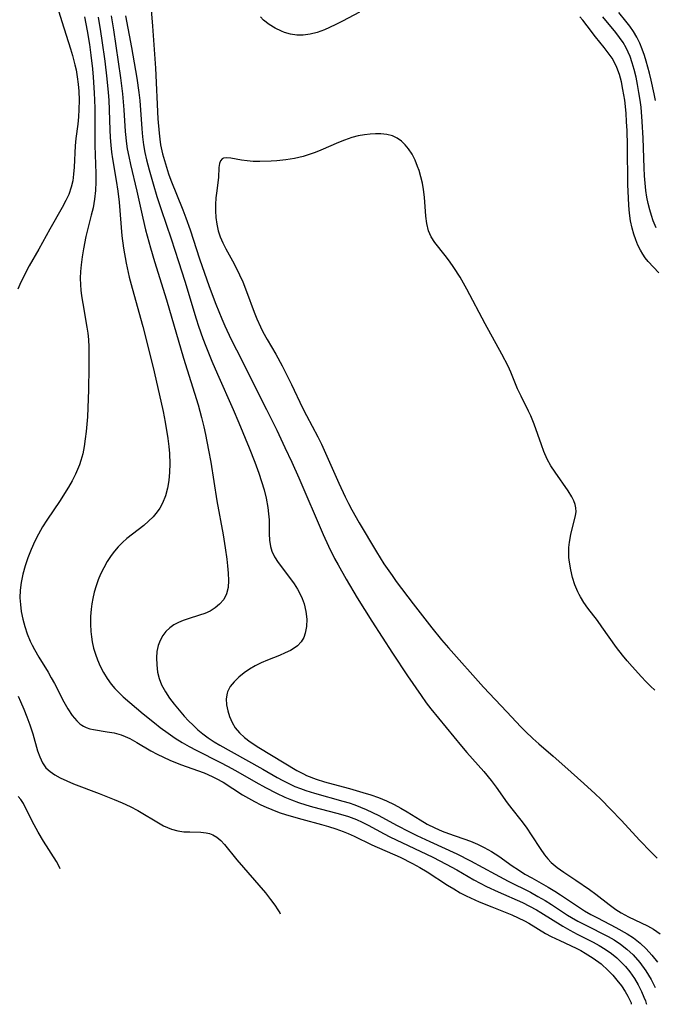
# Model space of a CAD drawing. Header units: inches. Extents: x 1073367 to 1082519, y 1569854 to 1574957.
# Tile 317 of 565: x 1081565 to 1081706, y 1569994 to 1570211. Entities that reach past the tile are written whole.
import ezdxf

# ---------------------------------------------------------------- set-up
doc = ezdxf.new("R2010")
doc.units = ezdxf.units.IN
doc.header["$MEASUREMENT"] = 0
doc.layers.add('CGG_CurvaNivelLidar_v1', color=7, linetype='Continuous', lineweight=30, true_color=0x008008)

msp = doc.modelspace()

# ---------------------------------------------------------------- linework, layer by layer
at = {"layer": 'CGG_CurvaNivelLidar_v1'}
for points in [[(1081572.7521, 1570217.4253, 76.5), (1081574.7178, 1570210.9173, 76.5), (1081576.6626, 1570204.9044, 76.5), (1081577.0993, 1570203.4012, 76.5), (1081577.6284, 1570201.3277, 76.5), (1081577.8659, 1570200.2309, 76.5), (1081578.1369, 1570198.6591, 76.5), (1081578.3339, 1570197.0765, 76.5), (1081578.4628, 1570195.4876, 76.5), (1081578.5307, 1570193.5003, 76.5), (1081578.4898, 1570191.4477, 76.5), (1081578.3851, 1570189.8253, 76.5), (1081578.2234, 1570188.2163, 76.5), (1081577.8147, 1570185.0774, 76.5), (1081577.6487, 1570183.4183, 76.5), (1081577.4195, 1570178.6903, 76.5), (1081577.3106, 1570177.1852, 76.5), (1081577.1209, 1570175.7081, 76.5), (1081576.8063, 1570174.2685, 76.5), (1081576.2383, 1570172.6564, 76.5), (1081575.6226, 1570171.3382, 76.5), (1081574.7706, 1570169.7614, 76.5), (1081572.0777, 1570165.0051, 76.5), (1081569.6266, 1570160.5371, 76.5), (1081567.5293, 1570156.8709, 76.5), (1081566.7674, 1570155.4955, 76.5), (1081566.2048, 1570154.3957, 76.5), (1081565.6738, 1570153.2775, 76.5), (1081564.9978, 1570151.7356, 76.5)], [(1081594.4757, 1570213.5049, 79), (1081594.807, 1570209.918, 79), (1081595.4339, 1570200.6349, 79), (1081595.9878, 1570189.3588, 79), (1081596.2338, 1570186.1874, 79), (1081596.3843, 1570184.9148, 79), (1081596.5787, 1570183.6517, 79), (1081597.0058, 1570181.618, 79), (1081597.3949, 1570180.1426, 79), (1081597.8376, 1570178.6822, 79), (1081598.328, 1570177.2377, 79), (1081598.8628, 1570175.8104, 79), (1081601.4878, 1570169.2689, 79), (1081602.1483, 1570167.5195, 79), (1081603.0725, 1570164.8321, 79), (1081605.1942, 1570158.4459, 79), (1081607.3149, 1570152.2992, 79), (1081608.7588, 1570148.4184, 79), (1081610.1266, 1570145.1376, 79), (1081610.8032, 1570143.5992, 79), (1081612.2093, 1570140.6004, 79), (1081613.3331, 1570138.3245, 79), (1081620.0212, 1570125.0911, 79), (1081622.2623, 1570120.4877, 79), (1081624.0687, 1570116.6869, 79), (1081625.5747, 1570113.431, 79), (1081627.1161, 1570109.9604, 79), (1081632.5155, 1570097.4376, 79), (1081633.7113, 1570094.8537, 79), (1081635.0609, 1570092.1338, 79), (1081635.8139, 1570090.7071, 79), (1081637.5959, 1570087.5529, 79), (1081640.0714, 1570083.448, 79), (1081643.2721, 1570078.2875, 79), (1081647.8302, 1570071.1611, 79), (1081651.1786, 1570066.1927, 79), (1081654.1769, 1570061.8178, 79), (1081655.3351, 1570060.2097, 79), (1081656.3496, 1570058.8866, 79), (1081663.1157, 1570050.5816, 79), (1081664.2686, 1570049.221, 79), (1081668.0683, 1570044.9952, 79), (1081669.6875, 1570043.026, 79), (1081670.8059, 1570041.5188, 79), (1081673.2547, 1570038.0358, 79), (1081674.2312, 1570036.7539, 79), (1081676.2305, 1570034.2452, 79), (1081677.4334, 1570032.6562, 79), (1081678.7013, 1570030.7773, 79), (1081680.5368, 1570027.9406, 79), (1081681.5011, 1570026.5911, 79), (1081682.2177, 1570025.7087, 79), (1081682.9911, 1570024.8888, 79), (1081684.306, 1570023.7681, 79), (1081685.7354, 1570022.7527, 79), (1081688.4276, 1570020.9608, 79), (1081691.3982, 1570018.9139, 79), (1081692.8569, 1570017.8394, 79), (1081695.7725, 1570015.5561, 79), (1081697.2665, 1570014.479, 79), (1081698.4395, 1570013.7426, 79), (1081700.0929, 1570012.8369, 79), (1081704.2593, 1570010.83, 79), (1081705.5996, 1570010.0932, 79), (1081707.0652, 1570009.1204, 79)], [(1081579.7411, 1570211.9385, 77), (1081580.3436, 1570208.898, 77), (1081580.8356, 1570205.8288, 77), (1081581.1488, 1570203.5026, 77), (1081581.4866, 1570200.4705, 77), (1081581.6521, 1570198.6248, 77), (1081581.8936, 1570195.1369, 77), (1081581.9678, 1570193.4958, 77), (1081582.0081, 1570191.7492, 77), (1081582.0398, 1570183.5268, 77), (1081582.2323, 1570177.3291, 77), (1081582.2408, 1570175.4394, 77), (1081582.1651, 1570173.5614, 77), (1081581.9539, 1570171.6435, 77), (1081581.6152, 1570169.7416, 77), (1081581.2386, 1570168.116, 77), (1081580.0314, 1570163.3472, 77), (1081579.4863, 1570160.6303, 77), (1081579.2023, 1570158.8763, 77), (1081578.9812, 1570157.1193, 77), (1081578.8545, 1570155.6339, 77), (1081578.7957, 1570154.1508, 77), (1081578.8214, 1570152.6957, 77), (1081578.9156, 1570151.4796, 77), (1081579.0628, 1570150.2657, 77), (1081579.3311, 1570148.5619, 77), (1081580.2808, 1570143.315, 77), (1081580.4601, 1570141.9536, 77), (1081580.5865, 1570140.5826, 77), (1081580.6754, 1570138.8811, 77), (1081580.7234, 1570134.4497, 77), (1081580.6534, 1570129.405, 77), (1081580.5034, 1570125.4334, 77), (1081580.3844, 1570123.4904, 77), (1081580.1063, 1570120.2318, 77), (1081579.9139, 1570118.5666, 77), (1081579.6648, 1570116.9184, 77), (1081579.3353, 1570115.2935, 77), (1081578.9278, 1570113.7894, 77), (1081578.599, 1570112.8118, 77), (1081578.2054, 1570111.8021, 77), (1081577.7658, 1570110.8087, 77), (1081577.0252, 1570109.3411, 77), (1081576.2084, 1570107.9036, 77), (1081575.333, 1570106.4907, 77), (1081574.3384, 1570104.9851, 77), (1081571.3965, 1570100.6412, 77), (1081570.4545, 1570099.1042, 77), (1081569.5736, 1570097.5346, 77), (1081568.7592, 1570095.9351, 77), (1081567.9531, 1570094.145, 77), (1081567.2315, 1570092.2882, 77), (1081566.6162, 1570090.4889, 77), (1081566.0959, 1570088.6733, 77), (1081565.7089, 1570086.8393, 77), (1081565.5065, 1570085.1475, 77), (1081565.4574, 1570083.4476, 77), (1081565.5473, 1570081.9158, 77), (1081565.7499, 1570080.3897, 77), (1081566.0835, 1570078.7341, 77), (1081566.5227, 1570077.0978, 77), (1081567.0631, 1570075.4889, 77), (1081567.7472, 1570073.8321, 77), (1081568.1627, 1570072.9712, 77), (1081568.679, 1570072.0016, 77), (1081569.6521, 1570070.3309, 77), (1081571.6618, 1570067.0147, 77), (1081572.3876, 1570065.7353, 77), (1081573.0818, 1570064.4478, 77), (1081575.158, 1570060.398, 77), (1081576.0321, 1570058.8425, 77), (1081576.97, 1570057.4197, 77), (1081578.0072, 1570056.1877, 77), (1081578.7229, 1570055.5488, 77), (1081579.1132, 1570055.2699, 77), (1081579.5416, 1570055.0158, 77), (1081580.1185, 1570054.7458, 77), (1081580.9162, 1570054.4743, 77), (1081581.7522, 1570054.2739, 77), (1081584.7648, 1570053.8147, 77), (1081586.3196, 1570053.5295, 77), (1081587.8319, 1570053.0967, 77), (1081588.7526, 1570052.737, 77), (1081589.7436, 1570052.2729, 77), (1081591.2916, 1570051.428, 77), (1081594.4222, 1570049.5869, 77), (1081595.7941, 1570048.8504, 77), (1081597.2035, 1570048.1556, 77), (1081598.6424, 1570047.5022, 77), (1081600.9924, 1570046.5487, 77), (1081606.1736, 1570044.7, 77), (1081607.9648, 1570043.9331, 77), (1081608.8792, 1570043.4827, 77), (1081610.3799, 1570042.6459, 77), (1081614.7125, 1570039.8465, 77), (1081616.0157, 1570039.0714, 77), (1081617.3515, 1570038.3412, 77), (1081618.7152, 1570037.6542, 77), (1081619.9312, 1570037.0887, 77), (1081621.1673, 1570036.5636, 77), (1081622.788, 1570035.9541, 77), (1081624.4352, 1570035.4066, 77), (1081627.7769, 1570034.4396, 77), (1081632.1207, 1570033.3144, 77), (1081633.6978, 1570032.8687, 77), (1081635.3456, 1570032.3354, 77), (1081636.961, 1570031.7364, 77), (1081638.0443, 1570031.2869, 77), (1081639.3669, 1570030.6758, 77), (1081643.2772, 1570028.7512, 77), (1081649.5218, 1570026.0159, 77), (1081652.2781, 1570024.6691, 77), (1081653.9213, 1570023.7813, 77), (1081655.5156, 1570022.8294, 77), (1081659.9969, 1570019.8897, 77), (1081661.406, 1570019.0137, 77), (1081662.8473, 1570018.1886, 77), (1081664.1645, 1570017.5122, 77), (1081667.0409, 1570016.193, 77), (1081669.812, 1570015.0403, 77), (1081674.2442, 1570013.2932, 77), (1081675.6782, 1570012.6553, 77), (1081677.0848, 1570011.9478, 77), (1081678.0367, 1570011.427, 77), (1081681.7198, 1570009.2016, 77), (1081682.9629, 1570008.5073, 77), (1081684.8361, 1570007.6088, 77), (1081688.4912, 1570005.9539, 77), (1081689.4838, 1570005.4361, 77), (1081690.5111, 1570004.8483, 77), (1081692.265, 1570003.7156, 77), (1081693.9819, 1570002.4196, 77), (1081695.5809, 1570000.986, 77), (1081696.5906, 1569999.9267, 77), (1081697.5075, 1569998.8536, 77), (1081698.4986, 1569997.5686, 77), (1081699.3191, 1569996.3625, 77), (1081699.9466, 1569995.2918, 77), (1081700.3842, 1569994.4158, 77), (1081700.6342, 1569993.8012, 77), (1081700.6875, 1569993.5, 77)], [(1081582.7432, 1570211.8874, 77.5), (1081583.28, 1570208.7395, 77.5), (1081583.584, 1570206.7302, 77.5), (1081584.2023, 1570202.1844, 77.5), (1081584.6805, 1570198.2438, 77.5), (1081584.9803, 1570195.2355, 77.5), (1081585.1053, 1570193.4894, 77.5), (1081585.3423, 1570186.929, 77.5), (1081585.4229, 1570185.2497, 77.5), (1081585.547, 1570183.5763, 77.5), (1081585.7141, 1570182.0416, 77.5), (1081585.9291, 1570180.5143, 77.5), (1081586.767, 1570175.765, 77.5), (1081587.1353, 1570173.3903, 77.5), (1081587.4011, 1570170.983, 77.5), (1081588.0199, 1570163.521, 77.5), (1081588.3689, 1570160.8143, 77.5), (1081588.9568, 1570157.4789, 77.5), (1081589.6262, 1570154.3719, 77.5), (1081590.2413, 1570151.9385, 77.5), (1081592.6178, 1570143.4292, 77.5), (1081593.4326, 1570140.2988, 77.5), (1081595.1137, 1570133.4497, 77.5), (1081597.1301, 1570124.6789, 77.5), (1081597.5902, 1570122.309, 77.5), (1081598.1776, 1570118.6834, 77.5), (1081598.3996, 1570116.873, 77.5), (1081598.5345, 1570115.3262, 77.5), (1081598.6211, 1570113.0351, 77.5), (1081598.5716, 1570111.2008, 77.5), (1081598.4067, 1570109.4004, 77.5), (1081598.1125, 1570107.6495, 77.5), (1081597.6637, 1570105.9682, 77.5), (1081597.0218, 1570104.3823, 77.5), (1081596.3825, 1570103.2649, 77.5), (1081595.7974, 1570102.4399, 77.5), (1081594.8945, 1570101.3672, 77.5), (1081593.8972, 1570100.3598, 77.5), (1081592.8237, 1570099.4162, 77.5), (1081589.1253, 1570096.557, 77.5), (1081588.1117, 1570095.6578, 77.5), (1081587.1554, 1570094.6912, 77.5), (1081586.3458, 1570093.7545, 77.5), (1081585.5966, 1570092.7643, 77.5), (1081584.7412, 1570091.446, 77.5), (1081583.9755, 1570090.0633, 77.5), (1081583.2911, 1570088.6292, 77.5), (1081582.7824, 1570087.4065, 77.5), (1081582.2975, 1570086.0627, 77.5), (1081581.8834, 1570084.6947, 77.5), (1081581.5498, 1570083.3051, 77.5), (1081581.3394, 1570082.1265, 77.5), (1081581.1886, 1570080.938, 77.5), (1081581.0703, 1570079.2808, 77.5), (1081581.0521, 1570077.6206, 77.5), (1081581.1354, 1570075.9665, 77.5), (1081581.2602, 1570074.8052, 77.5), (1081581.4464, 1570073.6552, 77.5), (1081581.7522, 1570072.3153, 77.5), (1081582.1423, 1570070.9988, 77.5), (1081582.6076, 1570069.7088, 77.5), (1081583.2058, 1570068.3129, 77.5), (1081583.9154, 1570066.914, 77.5), (1081584.7197, 1570065.5762, 77.5), (1081585.6286, 1570064.3149, 77.5), (1081586.4133, 1570063.3968, 77.5), (1081587.2574, 1570062.528, 77.5), (1081588.3032, 1570061.5571, 77.5), (1081589.739, 1570060.2967, 77.5), (1081592.7074, 1570057.7921, 77.5), (1081595.1882, 1570055.7538, 77.5), (1081596.4503, 1570054.7593, 77.5), (1081598.2177, 1570053.4529, 77.5), (1081599.8124, 1570052.3825, 77.5), (1081601.324, 1570051.4409, 77.5), (1081602.8633, 1570050.5442, 77.5), (1081604.4292, 1570049.6952, 77.5), (1081609.8303, 1570047.0113, 77.5), (1081611.3812, 1570046.2009, 77.5), (1081613.1048, 1570045.2571, 77.5), (1081617.6104, 1570042.6564, 77.5), (1081619.7759, 1570041.4466, 77.5), (1081622.1883, 1570040.1989, 77.5), (1081624.023, 1570039.3418, 77.5), (1081625.5478, 1570038.7092, 77.5), (1081627.0956, 1570038.138, 77.5), (1081628.6633, 1570037.6273, 77.5), (1081630.1413, 1570037.2033, 77.5), (1081635.5604, 1570035.8226, 77.5), (1081636.8621, 1570035.4499, 77.5), (1081638.146, 1570035.0333, 77.5), (1081639.8811, 1570034.3629, 77.5), (1081641.179, 1570033.7699, 77.5), (1081642.453, 1570033.1247, 77.5), (1081645.9832, 1570031.2164, 77.5), (1081647.2986, 1570030.5481, 77.5), (1081656.7742, 1570026.0218, 77.5), (1081659.7495, 1570024.5328, 77.5), (1081662.1142, 1570023.2254, 77.5), (1081665.8553, 1570021.0519, 77.5), (1081668.6793, 1570019.5717, 77.5), (1081671.248, 1570018.3485, 77.5), (1081676.592, 1570015.9906, 77.5), (1081678.1668, 1570015.2291, 77.5), (1081679.6872, 1570014.4121, 77.5), (1081680.6445, 1570013.8466, 77.5), (1081685.5033, 1570010.7623, 77.5), (1081687.0828, 1570009.8755, 77.5), (1081688.6957, 1570009.0396, 77.5), (1081692.2809, 1570007.259, 77.5), (1081693.5806, 1570006.5397, 77.5), (1081694.9347, 1570005.6868, 77.5), (1081696.2984, 1570004.7093, 77.5), (1081697.4456, 1570003.7756, 77.5), (1081698.539, 1570002.7634, 77.5), (1081699.412, 1570001.8413, 77.5), (1081700.3639, 1570000.6799, 77.5), (1081701.362, 1569999.2399, 77.5), (1081702.1956, 1569997.8245, 77.5), (1081702.9411, 1569996.3503, 77.5), (1081703.4892, 1569995.0907, 77.5), (1081703.8011, 1569994.2632, 77.5), (1081703.9758, 1569993.7146, 77.5), (1081704.0127, 1569993.5, 77.5)], [(1081585.6372, 1570212.1637, 78), (1081586.1243, 1570209.0702, 78), (1081587.6744, 1570198.4589, 78), (1081588.1396, 1570194.9006, 78), (1081588.3176, 1570193.1212, 78), (1081588.4439, 1570191.3996, 78), (1081588.7406, 1570186.5875, 78), (1081589.0204, 1570183.8595, 78), (1081589.187, 1570182.7601, 78), (1081589.5138, 1570181.0299, 78), (1081589.8961, 1570179.3069, 78), (1081591.3458, 1570173.4032, 78), (1081592.6472, 1570167.4499, 78), (1081593.2533, 1570164.843, 78), (1081594.3082, 1570160.8666, 78), (1081595.2196, 1570157.8448, 78), (1081597.9012, 1570149.3161, 78), (1081601.6115, 1570136.4361, 78), (1081604.8504, 1570126.1284, 78), (1081605.6431, 1570123.3563, 78), (1081606.1574, 1570121.2551, 78), (1081606.5298, 1570119.5531, 78), (1081607.1945, 1570116.125, 78), (1081607.656, 1570113.4261, 78), (1081609.0217, 1570104.8772, 78), (1081610.3913, 1570097.3708, 78), (1081610.8686, 1570094.4711, 78), (1081611.2257, 1570091.9606, 78), (1081611.3983, 1570090.5231, 78), (1081611.5344, 1570088.8584, 78), (1081611.5748, 1570087.2632, 78), (1081611.4776, 1570085.7135, 78), (1081611.1436, 1570084.2871, 78), (1081610.5202, 1570083.0628, 78), (1081609.6253, 1570081.9886, 78), (1081608.6449, 1570081.1778, 78), (1081607.5217, 1570080.5003, 78), (1081606.3794, 1570079.9879, 78), (1081605.1736, 1570079.5567, 78), (1081602.6834, 1570078.7897, 78), (1081601.5716, 1570078.4087, 78), (1081600.5025, 1570077.9626, 78), (1081599.501, 1570077.4231, 78), (1081598.5753, 1570076.7537, 78), (1081597.7585, 1570075.9695, 78), (1081597.0651, 1570075.0813, 78), (1081596.47, 1570074.0122, 78), (1081596.0425, 1570072.8534, 78), (1081595.7666, 1570071.5173, 78), (1081595.6575, 1570070.1258, 78), (1081595.6993, 1570068.5727, 78), (1081595.9091, 1570067.0109, 78), (1081596.2623, 1570065.5923, 78), (1081596.7798, 1570064.212, 78), (1081597.636, 1570062.5999, 78), (1081598.5451, 1570061.2308, 78), (1081599.5672, 1570059.8864, 78), (1081600.6613, 1570058.5721, 78), (1081601.8011, 1570057.2816, 78), (1081602.7645, 1570056.2351, 78), (1081603.7585, 1570055.2187, 78), (1081604.7994, 1570054.2507, 78), (1081605.9155, 1570053.3351, 78), (1081607.0875, 1570052.4828, 78), (1081608.4356, 1570051.6035, 78), (1081609.6639, 1570050.8571, 78), (1081612.1733, 1570049.4188, 78), (1081619.1473, 1570045.5252, 78), (1081622.3501, 1570043.6958, 78), (1081623.6397, 1570042.9936, 78), (1081624.9475, 1570042.3302, 78), (1081626.2774, 1570041.7166, 78), (1081627.4825, 1570041.2208, 78), (1081628.7066, 1570040.7727, 78), (1081630.5747, 1570040.1801, 78), (1081636.9046, 1570038.455, 78), (1081638.2521, 1570038.0477, 78), (1081639.5315, 1570037.6158, 78), (1081640.7932, 1570037.1393, 78), (1081642.034, 1570036.6144, 78), (1081643.4351, 1570035.9487, 78), (1081644.815, 1570035.2347, 78), (1081648.7102, 1570033.123, 78), (1081651.5904, 1570031.6511, 78), (1081653.2509, 1570030.8409, 78), (1081656.1257, 1570029.4957, 78), (1081662.0888, 1570026.8072, 78), (1081665.1318, 1570025.2519, 78), (1081670.5639, 1570022.2888, 78), (1081673.4228, 1570020.7712, 78), (1081678.3542, 1570018.2733, 78), (1081680.0186, 1570017.3864, 78), (1081681.6475, 1570016.4474, 78), (1081683.0141, 1570015.5895, 78), (1081686.5742, 1570013.2504, 78), (1081687.4563, 1570012.7036, 78), (1081688.8585, 1570011.897, 78), (1081690.4455, 1570011.0498, 78), (1081695.5352, 1570008.4869, 78), (1081696.8912, 1570007.7397, 78), (1081698.3115, 1570006.8056, 78), (1081699.7205, 1570005.7061, 78), (1081701.0834, 1570004.4416, 78), (1081702.5912, 1570002.7377, 78), (1081703.9121, 1570000.9105, 78), (1081705.0484, 1569998.9974, 78), (1081705.9515, 1569997.1857, 78)], [(1081588.8286, 1570212.1863, 78.5), (1081590.1425, 1570205.2026, 78.5), (1081591.338, 1570198.3897, 78.5), (1081591.7836, 1570195.2034, 78.5), (1081591.9623, 1570193.4666, 78.5), (1081592.3975, 1570187.178, 78.5), (1081592.56, 1570185.3921, 78.5), (1081592.7895, 1570183.617, 78.5), (1081593.0837, 1570181.9705, 78.5), (1081593.443, 1570180.334, 78.5), (1081594.0035, 1570178.131, 78.5), (1081594.8878, 1570175.0238, 78.5), (1081595.7303, 1570172.2247, 78.5), (1081596.659, 1570169.3349, 78.5), (1081598.9069, 1570162.8432, 78.5), (1081600.559, 1570157.8406, 78.5), (1081601.9394, 1570153.445, 78.5), (1081604.4457, 1570145.1728, 78.5), (1081604.9711, 1570143.5529, 78.5), (1081605.9421, 1570140.7612, 78.5), (1081606.5735, 1570139.0876, 78.5), (1081607.919, 1570135.7705, 78.5), (1081609.1555, 1570132.9133, 78.5), (1081612.6267, 1570125.125, 78.5), (1081613.883, 1570122.149, 78.5), (1081616.146, 1570116.6122, 78.5), (1081617.4068, 1570113.4165, 78.5), (1081618.2777, 1570111.0356, 78.5), (1081618.8942, 1570109.185, 78.5), (1081619.4428, 1570107.3326, 78.5), (1081619.9071, 1570105.4829, 78.5), (1081620.2955, 1570103.4219, 78.5), (1081620.4589, 1570102.0353, 78.5), (1081620.5458, 1570100.6646, 78.5), (1081620.5869, 1570097.6195, 78.5), (1081620.6624, 1570096.1593, 78.5), (1081620.8784, 1570094.7514, 78.5), (1081621.1762, 1570093.7537, 78.5), (1081621.7704, 1570092.4895, 78.5), (1081622.5638, 1570091.235, 78.5), (1081625.2786, 1570087.6409, 78.5), (1081626.091, 1570086.4916, 78.5), (1081626.8446, 1570085.3089, 78.5), (1081627.5089, 1570084.0893, 78.5), (1081627.882, 1570083.2653, 78.5), (1081628.3116, 1570082.0726, 78.5), (1081628.7064, 1570080.3922, 78.5), (1081628.8828, 1570078.72, 78.5), (1081628.8456, 1570077.1017, 78.5), (1081628.5796, 1570075.5883, 78.5), (1081628.23, 1570074.6171, 78.5), (1081627.6688, 1570073.6957, 78.5), (1081626.8357, 1570072.8331, 78.5), (1081626.0977, 1570072.2897, 78.5), (1081625.2745, 1570071.8054, 78.5), (1081624.0978, 1570071.2313, 78.5), (1081622.842, 1570070.6993, 78.5), (1081620.1856, 1570069.6467, 78.5), (1081618.8437, 1570069.0613, 78.5), (1081617.5163, 1570068.3829, 78.5), (1081616.2455, 1570067.6273, 78.5), (1081615.0466, 1570066.8072, 78.5), (1081613.8637, 1570065.8642, 78.5), (1081612.8257, 1570064.8572, 78.5), (1081611.9812, 1570063.7817, 78.5), (1081611.392, 1570062.6293, 78.5), (1081611.2992, 1570062.3488, 78.5), (1081611.0919, 1570061.0938, 78.5), (1081611.1464, 1570059.7888, 78.5), (1081611.4036, 1570058.4617, 78.5), (1081611.8191, 1570057.1394, 78.5), (1081612.3664, 1570055.8638, 78.5), (1081613.0856, 1570054.6613, 78.5), (1081614.0247, 1570053.5538, 78.5), (1081615.1396, 1570052.5359, 78.5), (1081616.3817, 1570051.5813, 78.5), (1081618.2588, 1570050.3192, 78.5), (1081626.7213, 1570045.2124, 78.5), (1081628.1412, 1570044.4637, 78.5), (1081628.8049, 1570044.1532, 78.5), (1081630.9805, 1570043.2965, 78.5), (1081632.8279, 1570042.7013, 78.5), (1081634.7045, 1570042.1687, 78.5), (1081638.325, 1570041.2176, 78.5), (1081641.2938, 1570040.3915, 78.5), (1081643.0421, 1570039.8596, 78.5), (1081644.7544, 1570039.2622, 78.5), (1081646.5179, 1570038.5222, 78.5), (1081648.2322, 1570037.6957, 78.5), (1081649.6973, 1570036.9218, 78.5), (1081651.1183, 1570036.0969, 78.5), (1081653.958, 1570034.2891, 78.5), (1081655.5641, 1570033.373, 78.5), (1081657.2306, 1570032.5403, 78.5), (1081658.8315, 1570031.8389, 78.5), (1081660.2824, 1570031.2751, 78.5), (1081665.134, 1570029.5685, 78.5), (1081666.642, 1570028.9361, 78.5), (1081668.1146, 1570028.224, 78.5), (1081669.7632, 1570027.3074, 78.5), (1081671.3497, 1570026.2966, 78.5), (1081674.3347, 1570024.1542, 78.5), (1081675.7223, 1570023.2185, 78.5), (1081677.1511, 1570022.3278, 78.5), (1081678.663, 1570021.4475, 78.5), (1081682.3068, 1570019.3981, 78.5), (1081683.7921, 1570018.5268, 78.5), (1081685.0511, 1570017.7285, 78.5), (1081688.7695, 1570015.2239, 78.5), (1081690.3538, 1570014.2107, 78.5), (1081691.7571, 1570013.3855, 78.5), (1081693.1893, 1570012.6011, 78.5), (1081697.2264, 1570010.5057, 78.5), (1081699.773, 1570009.1038, 78.5), (1081701.1901, 1570008.1988, 78.5), (1081702.6591, 1570007.0388, 78.5), (1081703.9737, 1570005.7852, 78.5), (1081705.2457, 1570004.3759, 78.5), (1081706.4474, 1570002.8595, 78.5)], [(1081640.5483, 1570212.9703, 79), (1081636.8015, 1570210.9996, 79), (1081635.2073, 1570210.2038, 79), (1081632.7899, 1570209.1156, 79), (1081631.2291, 1570208.5295, 79), (1081629.6738, 1570208.0928, 79), (1081628.1212, 1570207.8683, 79), (1081626.7155, 1570207.8945, 79), (1081625.3217, 1570208.1186, 79), (1081623.9523, 1570208.5112, 79), (1081623.2786, 1570208.7655, 79), (1081621.8795, 1570209.4303, 79), (1081620.5597, 1570210.2549, 79), (1081619.3493, 1570211.2449, 79), (1081618.6343, 1570211.9836, 79)], [(1081706.7718, 1570155.3117, 79), (1081704.4077, 1570157.8304, 79), (1081703.7752, 1570158.6151, 79), (1081703.2098, 1570159.4598, 79), (1081702.6997, 1570160.3598, 79), (1081702.1492, 1570161.4795, 79), (1081701.6565, 1570162.6531, 79), (1081701.2305, 1570163.8748, 79), (1081700.8565, 1570165.2429, 79), (1081700.5391, 1570166.854, 79), (1081700.3131, 1570168.5079, 79), (1081700.1528, 1570170.1933, 79), (1081700.0369, 1570171.9015, 79), (1081699.9153, 1570174.7802, 79), (1081699.8244, 1570183.5204, 79), (1081699.7331, 1570186.8052, 79), (1081699.6409, 1570188.7334, 79), (1081699.5112, 1570190.6492, 79), (1081699.2188, 1570193.4914, 79), (1081698.8389, 1570195.911, 79), (1081698.4835, 1570197.5832, 79), (1081698.0342, 1570199.2023, 79), (1081697.4632, 1570200.7506, 79), (1081696.8556, 1570202.0137, 79), (1081696.4136, 1570202.789, 79), (1081695.5774, 1570204.0257, 79), (1081694.6591, 1570205.2087, 79), (1081692.7601, 1570207.545, 79), (1081690.9321, 1570209.9896, 79), (1081689.9889, 1570211.1895, 79), (1081689.3194, 1570211.9578, 79)], [(1081706.149, 1570165.2998, 78.5), (1081705.5401, 1570166.8288, 78.5), (1081705.1194, 1570168.039, 78.5), (1081704.7488, 1570169.2681, 78.5), (1081704.399, 1570170.6698, 78.5), (1081704.116, 1570172.0917, 78.5), (1081703.8964, 1570173.53, 78.5), (1081703.7211, 1570175.1555, 78.5), (1081703.6032, 1570176.7937, 78.5), (1081703.5218, 1570178.5217, 78.5), (1081703.3197, 1570185.0874, 78.5), (1081703.1167, 1570188.7967, 78.5), (1081702.8399, 1570191.9388, 78.5), (1081702.6495, 1570193.497, 78.5), (1081702.3823, 1570195.2474, 78.5), (1081702.0691, 1570196.9808, 78.5), (1081701.7262, 1570198.6465, 78.5), (1081701.3304, 1570200.2855, 78.5), (1081700.9058, 1570201.7479, 78.5), (1081700.408, 1570203.1711, 78.5), (1081700.0072, 1570204.1401, 78.5), (1081699.5536, 1570205.0798, 78.5), (1081698.8662, 1570206.2662, 78.5), (1081698.0931, 1570207.4056, 78.5), (1081697.2916, 1570208.466, 78.5), (1081694.4068, 1570211.9569, 78.5)], [(1081706.0306, 1570193.4607, 78), (1081705.7652, 1570194.932, 78), (1081705.0906, 1570197.9577, 78), (1081704.6936, 1570199.5107, 78), (1081703.9697, 1570202.1202, 78), (1081703.5753, 1570203.4017, 78), (1081703.098, 1570204.7987, 78), (1081702.5584, 1570206.1577, 78), (1081701.9297, 1570207.4664, 78), (1081701.2022, 1570208.6989, 78), (1081700.3849, 1570209.8833, 78), (1081699.5005, 1570211.0325, 78), (1081697.9184, 1570212.9118, 78)], [(1081705.9183, 1570063.0053, 79.5), (1081704.937, 1570063.9136, 79.5), (1081703.9226, 1570064.9268, 79.5), (1081702.9333, 1570065.9736, 79.5), (1081700.8699, 1570068.2575, 79.5), (1081699.7985, 1570069.4924, 79.5), (1081698.7575, 1570070.7543, 79.5), (1081697.4402, 1570072.4737, 79.5), (1081694.1897, 1570076.9967, 79.5), (1081693.1783, 1570078.3771, 79.5), (1081691.0793, 1570081.1305, 79.5), (1081690.2108, 1570082.3568, 79.5), (1081689.4223, 1570083.6209, 79.5), (1081689.1155, 1570084.1828, 79.5), (1081688.8505, 1570084.7155, 79.5), (1081688.1879, 1570086.3065, 79.5), (1081687.6663, 1570087.9473, 79.5), (1081687.2721, 1570089.6172, 79.5), (1081687.0016, 1570091.2976, 79.5), (1081686.8987, 1570092.3494, 79.5), (1081686.8568, 1570093.3956, 79.5), (1081686.8945, 1570094.5901, 79.5), (1081687.0175, 1570095.7654, 79.5), (1081687.3233, 1570097.4394, 79.5), (1081688.3324, 1570101.6091, 79.5), (1081688.4555, 1570102.4824, 79.5), (1081688.4465, 1570103.3242, 79.5), (1081688.2778, 1570104.1087, 79.5), (1081687.9717, 1570104.8889, 79.5), (1081687.4995, 1570105.7779, 79.5), (1081686.6829, 1570107.0741, 79.5), (1081683.8203, 1570111.2, 79.5), (1081682.9142, 1570112.629, 79.5), (1081682.0923, 1570114.1231, 79.5), (1081681.3486, 1570115.7867, 79.5), (1081680.7847, 1570117.2773, 79.5), (1081679.2035, 1570121.8292, 79.5), (1081678.4403, 1570123.6933, 79.5), (1081677.9603, 1570124.7276, 79.5), (1081676.2916, 1570128.0265, 79.5), (1081675.5083, 1570129.6821, 79.5), (1081674.0229, 1570133.3284, 79.5), (1081673.4162, 1570134.6554, 79.5), (1081672.056, 1570137.2947, 79.5), (1081668.3266, 1570144.016, 79.5), (1081664.2968, 1570151.6804, 79.5), (1081662.8086, 1570154.3571, 79.5), (1081661.4506, 1570156.5081, 79.5), (1081660.4755, 1570157.8827, 79.5), (1081659.476, 1570159.1883, 79.5), (1081657.1987, 1570162.0322, 79.5), (1081656.4118, 1570163.2772, 79.5), (1081655.8179, 1570164.6181, 79.5), (1081655.4239, 1570166.2061, 79.5), (1081655.2098, 1570167.8947, 79.5), (1081654.9053, 1570172.0664, 79.5), (1081654.7225, 1570173.7627, 79.5), (1081654.4801, 1570175.1706, 79.5), (1081654.1552, 1570176.5625, 79.5), (1081653.7544, 1570177.9279, 79.5), (1081653.4236, 1570178.8796, 79.5), (1081652.8519, 1570180.2718, 79.5), (1081652.1873, 1570181.5832, 79.5), (1081651.4153, 1570182.7841, 79.5), (1081650.6917, 1570183.661, 79.5), (1081649.8854, 1570184.424, 79.5), (1081648.9134, 1570185.105, 79.5), (1081647.8516, 1570185.6053, 79.5), (1081646.615, 1570185.9274, 79.5), (1081645.2996, 1570186.0722, 79.5), (1081644.1234, 1570186.0941, 79.5), (1081642.9139, 1570186.0315, 79.5), (1081641.6826, 1570185.8841, 79.5), (1081640.2724, 1570185.6127, 79.5), (1081638.8583, 1570185.238, 79.5), (1081637.2607, 1570184.7007, 79.5), (1081635.8868, 1570184.1619, 79.5), (1081632.0063, 1570182.48, 79.5), (1081630.7347, 1570181.9649, 79.5), (1081629.4151, 1570181.4937, 79.5), (1081628.0754, 1570181.0896, 79.5), (1081626.1743, 1570180.6469, 79.5), (1081624.2557, 1570180.3284, 79.5), (1081622.3107, 1570180.1117, 79.5), (1081621.0144, 1570180.0181, 79.5), (1081618.4813, 1570179.948, 79.5), (1081617.0639, 1570179.9802, 79.5), (1081615.7129, 1570180.0704, 79.5), (1081614.4511, 1570180.2249, 79.5), (1081612.1258, 1570180.6776, 79.5), (1081611.1948, 1570180.7976, 79.5), (1081610.4506, 1570180.7144, 79.5), (1081610.1839, 1570180.5798, 79.5), (1081609.7976, 1570180.1217, 79.5), (1081609.589, 1570179.5256, 79.5), (1081609.4785, 1570178.6265, 79.5), (1081609.3787, 1570176.4133, 79.5), (1081608.9002, 1570172.9248, 79.5), (1081608.7884, 1570171.8875, 79.5), (1081608.7061, 1570170.4684, 79.5), (1081608.7057, 1570169.0178, 79.5), (1081608.7958, 1570167.5539, 79.5), (1081608.9903, 1570166.0933, 79.5), (1081609.3093, 1570164.6519, 79.5), (1081609.7466, 1570163.3156, 79.5), (1081610.3354, 1570161.9614, 79.5), (1081611.0187, 1570160.6326, 79.5), (1081612.495, 1570157.9728, 79.5), (1081613.2872, 1570156.4617, 79.5), (1081614.0391, 1570154.9162, 79.5), (1081614.7462, 1570153.3422, 79.5), (1081615.6025, 1570151.2317, 79.5), (1081617.267, 1570146.6266, 79.5), (1081617.8566, 1570145.1117, 79.5), (1081618.6399, 1570143.3496, 79.5), (1081619.1957, 1570142.25, 79.5), (1081620.1266, 1570140.5872, 79.5), (1081622.0746, 1570137.2948, 79.5), (1081623.4764, 1570134.7211, 79.5), (1081625.5205, 1570130.6544, 79.5), (1081627.9885, 1570125.4756, 79.5), (1081628.8382, 1570123.7652, 79.5), (1081631.3463, 1570119.0123, 79.5), (1081632.1364, 1570117.4394, 79.5), (1081633.3432, 1570114.8003, 79.5), (1081635.9828, 1570108.7822, 79.5), (1081637.3681, 1570105.7915, 79.5), (1081638.0958, 1570104.3144, 79.5), (1081638.853, 1570102.8632, 79.5), (1081640.4579, 1570100.0333, 79.5), (1081644.286, 1570093.6015, 79.5), (1081645.9747, 1570090.9574, 79.5), (1081647.7643, 1570088.349, 79.5), (1081648.6919, 1570087.0725, 79.5), (1081652.4117, 1570082.1271, 79.5), (1081656.5524, 1570076.757, 79.5), (1081658.7117, 1570074.0976, 79.5), (1081660.212, 1570072.3556, 79.5), (1081667.9801, 1570063.6306, 79.5), (1081673.1511, 1570058.1922, 79.5), (1081676.2161, 1570054.9136, 79.5), (1081677.2584, 1570053.8442, 79.5), (1081678.8818, 1570052.2846, 79.5), (1081680.2154, 1570051.0957, 79.5), (1081683.4274, 1570048.3684, 79.5), (1081685.9828, 1570046.1417, 79.5), (1081690.1681, 1570042.3857, 79.5), (1081692.6753, 1570040.0795, 79.5), (1081693.9059, 1570038.9015, 79.5), (1081696.1885, 1570036.596, 79.5), (1081698.4127, 1570034.2347, 79.5), (1081702.569, 1570029.7116, 79.5), (1081704.9988, 1570027.1993, 79.5), (1081706.4031, 1570025.8206, 79.5)], [(1081565.0254, 1570061.6786, 76.5), (1081565.5604, 1570060.5253, 76.5), (1081566.3097, 1570058.8039, 76.5), (1081567.0079, 1570057.0654, 76.5), (1081567.6407, 1570055.3164, 76.5), (1081568.2692, 1570053.3365, 76.5), (1081569.3535, 1570049.6088, 76.5), (1081569.8415, 1570048.2251, 76.5), (1081570.4382, 1570046.9552, 76.5), (1081571.2046, 1570045.8408, 76.5), (1081572.1127, 1570044.9721, 76.5), (1081573.1812, 1570044.2329, 76.5), (1081574.371, 1570043.5807, 76.5), (1081575.8034, 1570042.9153, 76.5), (1081577.3162, 1570042.2994, 76.5), (1081582.9857, 1570040.1436, 76.5), (1081586.3037, 1570038.8298, 76.5), (1081588.069, 1570038.0777, 76.5), (1081589.8083, 1570037.2448, 76.5), (1081591.4963, 1570036.3431, 76.5), (1081596.4383, 1570033.4299, 76.5), (1081597.231, 1570033.0119, 76.5), (1081598.1052, 1570032.6094, 76.5), (1081598.9919, 1570032.2731, 76.5), (1081600.3641, 1570031.903, 76.5), (1081601.7404, 1570031.6935, 76.5), (1081603.0148, 1570031.6202, 76.5), (1081605.4727, 1570031.57, 76.5), (1081606.6349, 1570031.4426, 76.5), (1081607.4171, 1570031.2525, 76.5), (1081607.7293, 1570031.1428, 76.5), (1081608.115, 1570030.9756, 76.5), (1081608.9959, 1570030.4421, 76.5), (1081609.8636, 1570029.7028, 76.5), (1081610.6836, 1570028.8327, 76.5), (1081613.4506, 1570025.4932, 76.5), (1081619.7336, 1570018.1743, 76.5), (1081620.8904, 1570016.714, 76.5), (1081621.8348, 1570015.4316, 76.5), (1081622.5301, 1570014.4102, 76.5), (1081622.937, 1570013.7468, 76.5), (1081623.0483, 1570013.5, 76.5)], [(1081574.3862, 1570023.5, 76.5), (1081573.9996, 1570024.264, 76.5), (1081573.5117, 1570025.1025, 76.5), (1081570.6489, 1570029.627, 76.5), (1081569.5159, 1570031.55, 76.5), (1081568.165, 1570034.0123, 76.5), (1081566.2219, 1570037.9396, 76.5), (1081565.6825, 1570038.7942, 76.5), (1081565.0502, 1570039.441, 76.5)]]:
    msp.add_polyline3d(points, dxfattribs=at)

doc.saveas('drawing.dxf')
